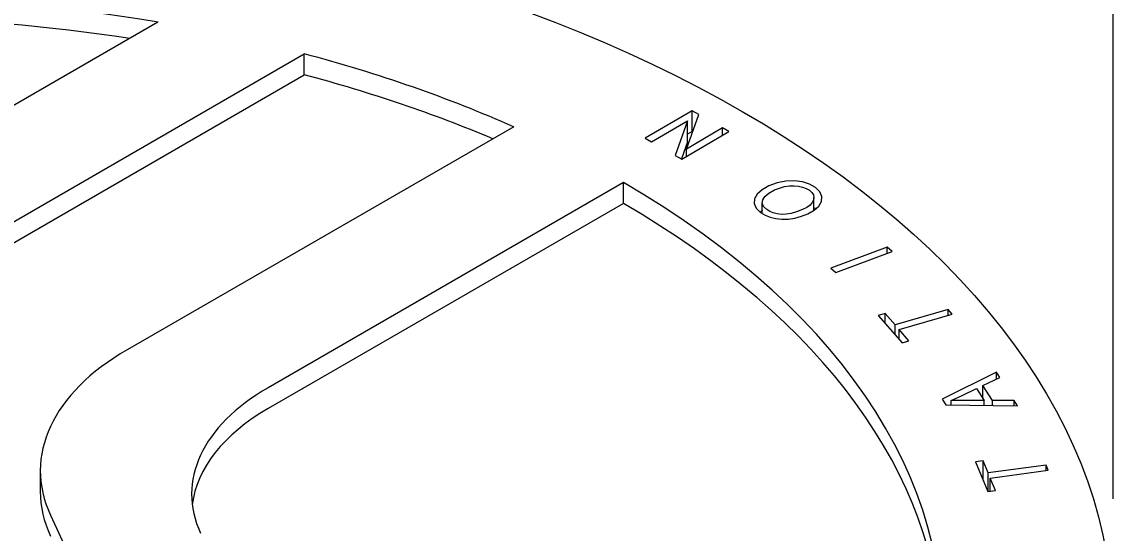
# Model space of a CAD drawing. Extents: x 99862 to 103151, y 100000 to 105076.
# Drawn here: x 101878.1 to 102077.3, y 103327.7 to 103421.1 of the extents above; entities that cross this region are included whole.
import ezdxf

# ---------------------------------------------------------------- set-up
doc = ezdxf.new("R2010")
doc.units = 0
doc.layers.add('Level 15', color=7, linetype='Continuous')
doc.layers.add('Level 19', color=7, linetype='Continuous')

msp = doc.modelspace()

# ---------------------------------------------------------------- linework, layer by layer
at = {"layer": 'Level 15'}
msp.add_line((102077.32, 103334.03), (102077.32, 103526.03), dxfattribs=at)
at = {"layer": 'Level 19'}
for p, q in [((101902.93, 103421.08), (101833.74, 103381.13)), ((101857.57, 103373.67), (101929.64, 103415.29)), ((101929.64, 103411.46), (101929.64, 103415.29)), ((101857.57, 103369.84), (101929.64, 103411.46)), ((102000.44, 103404.92), (101991.85, 103399.87)), ((101999.42, 103397.91), (102001.69, 103404.21)), ((102000.44, 103401.09), (102000.44, 103404.92)), ((102001.69, 103404.21), (102000.44, 103404.92)), ((101967.87, 103401.97), (101897.32, 103361.26)), ((101993.03, 103399.2), (101999.6, 103403.07)), ((101999.6, 103403.07), (101997.33, 103396.76)), ((102006, 103401.77), (101999.42, 103397.91)), ((101999.6, 103399.24), (101999.6, 103403.07)), ((102006, 103400.41), (102006, 103401.77)), ((102007.17, 103401.11), (102006, 103401.77)), ((101991.85, 103399.87), (101993.03, 103399.2)), ((101998.58, 103396.05), (102007.17, 103401.11)), ((102000.44, 103401.09), (101999.6, 103400.6)), ((102000.55, 103401.03), (102000.44, 103401.09)), ((101999.6, 103399.24), (101998.48, 103396.11)), ((101999.42, 103396.55), (101999.42, 103397.91)), ((101997.33, 103396.76), (101998.58, 103396.05)), ((101987.93, 103391.77), (101923.03, 103354.32)), ((101987.93, 103387.94), (101987.93, 103391.77)), ((102015.99, 103391.73), (102014.48, 103391.18)), ((102017.57, 103392.05), (102015.99, 103391.73)), ((102019.13, 103392.11), (102017.57, 103392.05)), ((102020.6, 103391.91), (102019.13, 103392.11)), ((102021.9, 103391.48), (102020.6, 103391.91)), ((102012.31, 103389.69), (102011.82, 103388.84)), ((102013.21, 103390.48), (102012.31, 103389.69)), ((102014.48, 103391.18), (102013.21, 103390.48)), ((102013.74, 103389.27), (102014.46, 103389.87)), ((102014.46, 103389.87), (102015.49, 103390.43)), ((102015.49, 103390.43), (102016.42, 103390.79)), ((102016.42, 103390.79), (102017.32, 103391.05)), ((102017.32, 103391.05), (102018.2, 103391.19)), ((102018.2, 103391.19), (102019.07, 103391.22)), ((102019.07, 103391.22), (102019.89, 103391.14)), ((102019.89, 103391.14), (102020.63, 103390.97)), ((102020.63, 103390.97), (102021.29, 103390.72)), ((102021.29, 103390.72), (102021.86, 103390.37)), ((102021.86, 103390.37), (102022.31, 103389.96)), ((102022.97, 103390.87), (102021.9, 103391.48)), ((102022.31, 103389.96), (102022.59, 103389.54)), ((102023.78, 103390.08), (102022.97, 103390.87)), ((102024.15, 103389.22), (102023.78, 103390.08)), ((101987.93, 103387.94), (101923.03, 103350.49)), ((102011.82, 103388.84), (102011.76, 103387.97)), ((102011.76, 103387.97), (102012.15, 103387.11)), ((102013.25, 103388.01), (102013.33, 103388.65)), ((102013.25, 103386.15), (102013.25, 103388.01)), ((102013.5, 103387.4), (102013.25, 103388.01)), ((102013.33, 103388.65), (102013.74, 103389.27)), ((102021.97, 103387.68), (102021.37, 103387.26)), ((102022.39, 103388.14), (102021.97, 103387.68)), ((102022.63, 103388.61), (102022.39, 103388.14)), ((102022.59, 103389.54), (102022.69, 103389.08)), ((102022.69, 103389.08), (102022.63, 103388.61)), ((102022.69, 103386.71), (102022.69, 103389.08)), ((102023.58, 103387.49), (102024.09, 103388.34)), ((102024.09, 103388.34), (102024.15, 103389.22)), ((102012.15, 103387.11), (102012.95, 103386.33)), ((102013.21, 103386.65), (102012.9, 103386.38)), ((102012.95, 103386.33), (102013.78, 103385.83)), ((102013.25, 103386.67), (102013.21, 103386.65)), ((102014.06, 103386.84), (102013.5, 103387.4)), ((102013.78, 103385.83), (102014.7, 103385.46)), ((102014.61, 103386.51), (102014.06, 103386.84)), ((102015.24, 103386.25), (102014.61, 103386.51)), ((102015.95, 103386.07), (102015.24, 103386.25)), ((102016.74, 103385.98), (102015.95, 103386.07)), ((102017.61, 103385.99), (102016.74, 103385.98)), ((102018.53, 103386.13), (102017.61, 103385.99)), ((102019.53, 103386.42), (102018.53, 103386.13)), ((102019.2, 103385.3), (102020.39, 103385.62)), ((102020.58, 103386.85), (102019.53, 103386.42)), ((102020.39, 103385.62), (102021.59, 103386.09)), ((102021.37, 103387.26), (102020.58, 103386.85)), ((102021.59, 103386.09), (102022.72, 103386.73)), ((102022.97, 103387.05), (102022.69, 103387.2)), ((102022.72, 103386.73), (102023.58, 103387.49)), ((102023.02, 103386.99), (102022.97, 103387.05)), ((102014.7, 103385.46), (102015.72, 103385.21)), ((102015.72, 103385.21), (102016.84, 103385.1)), ((102016.84, 103385.1), (102018.02, 103385.12)), ((102018.02, 103385.12), (102019.2, 103385.3)), ((102036.04, 103380.01), (102025.78, 103376.13)), ((102036.04, 103378.87), (102036.04, 103380.01)), ((102036.95, 103379.21), (102036.04, 103380.01)), ((102026.69, 103375.33), (102036.95, 103379.21)), ((102025.78, 103376.13), (102026.69, 103375.33)), ((102035.69, 103367.88), (102034.43, 103367.51)), ((102035.69, 103366.06), (102035.69, 103367.88)), ((102037.49, 103365.81), (102035.69, 103367.88)), ((102047.19, 103368.62), (102037.49, 103365.81)), ((102038.23, 103364.96), (102047.93, 103367.77)), ((102047.19, 103367.56), (102047.19, 103368.62)), ((102047.93, 103367.77), (102047.19, 103368.62)), ((102034.43, 103367.51), (102038.77, 103362.52)), ((102037.49, 103363.99), (102037.49, 103365.81)), ((102038.23, 103363.14), (102038.23, 103364.96)), ((102040.03, 103362.89), (102038.23, 103364.96)), ((102038.77, 103362.52), (102040.03, 103362.89)), ((102056.04, 103357.15), (102046.08, 103352.22)), ((102053.54, 103354.73), (102056.63, 103356.2)), ((102056.04, 103355.92), (102056.04, 103357.15)), ((102056.63, 103356.2), (102056.04, 103357.15)), ((102049.76, 103352.92), (102052.38, 103354.18)), ((102052.38, 103354.18), (102053.76, 103351.97)), ((102053.54, 103352.32), (102053.54, 103354.73)), ((102055.26, 103351.97), (102053.54, 103354.73)), ((102046.08, 103352.22), (102046.75, 103351.16)), ((102047.74, 103351.96), (102049.76, 103352.92)), ((102050.15, 103351.97), (102047.74, 103351.96)), ((102047.74, 103351.15), (102047.74, 103351.96)), ((102053.76, 103351.97), (102050.15, 103351.97)), ((102053.76, 103351.09), (102053.76, 103351.97)), ((102059.27, 103351.98), (102055.26, 103351.97)), ((102055.26, 103351.08), (102055.26, 103351.97)), ((102059.27, 103351.04), (102059.27, 103351.98)), ((102059.86, 103351.03), (102059.27, 103351.98)), ((102046.75, 103351.16), (102059.86, 103351.03)), ((102053.59, 103340.99), (102052.21, 103340.8)), ((102052.21, 103340.8), (102054.44, 103335.37)), ((102053.59, 103337.44), (102053.59, 103340.99)), ((102054.51, 103338.74), (102053.59, 103340.99)), ((102065.07, 103340.18), (102054.51, 103338.74)), ((102065.07, 103339.2), (102065.07, 103340.18)), ((102065.45, 103339.25), (102065.07, 103340.18)), ((101881.45, 103339.15), (101881.45, 103335.32)), ((102054.51, 103335.38), (102054.51, 103338.74)), ((102054.89, 103337.81), (102065.45, 103339.25)), ((102054.89, 103335.43), (102054.89, 103337.81)), ((102055.81, 103335.56), (102054.89, 103337.81)), ((102054.44, 103335.37), (102055.81, 103335.56)), ((101883.3, 103331.06), (101940.1, 103208.47))]:
    msp.add_line(p, q, dxfattribs=at)
msp.add_ellipse((101846.07, 103310.38), major_axis=(231.25, 0), ratio=0.57735, dxfattribs=at)
for centre, major_axis, start_param, end_param in [((101846.07, 103310.38), (200, 0), 1.282496, 3.429893), ((101846.07, 103306.55), (200, 0), 1.309356, 3.125019), ((101846.07, 103310.38), (200, 0), 0.916019, 1.139736), ((101846.07, 103306.55), (200, 0), 0.939707, 1.139736), ((101846.07, 103310.38), (200, 0), 5.332939, 7.065448), ((101846.07, 103306.55), (200, 0), 0.016574, 0.782262), ((101935.61, 103339.15), (-54.16, 0), 5.497787, 6.544939), ((101956.68, 103334.88), (-47.6, 0), 5.497519, 6.545933), ((101956.68, 103331.06), (-47.6, 0), 5.497519, 6.213493), ((101935.61, 103335.32), (-54.16, 0), 6.283184, 6.544939)]:
    msp.add_ellipse(centre, major_axis=major_axis, ratio=0.57735, start_param=start_param, end_param=end_param, dxfattribs=at)

doc.saveas('drawing.dxf')
